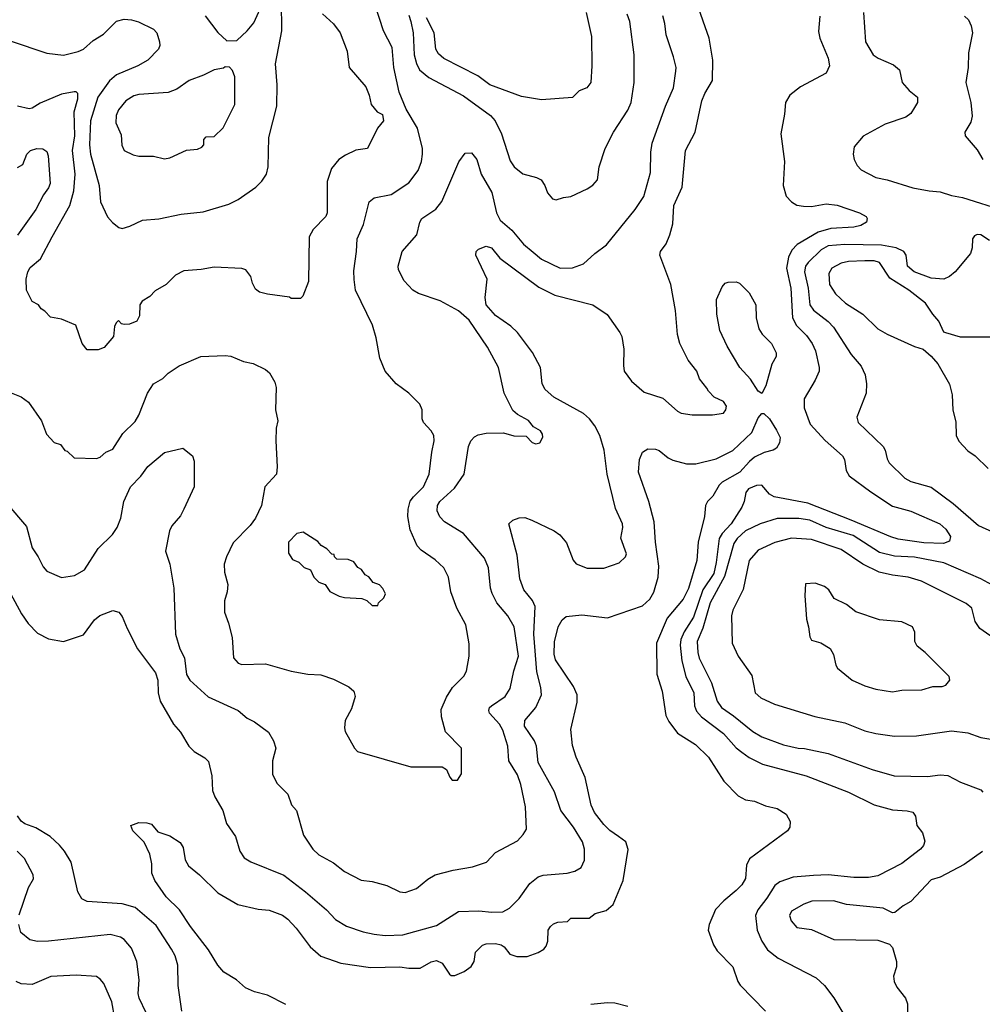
# Model space of a CAD drawing. Extents: x 997028 to 1115134, y 536408 to 618974.
# Tile 407 of 473: x 1073448 to 1078683, y 546872 to 552226. Entities that reach past the tile are written whole.
import ezdxf

# ---------------------------------------------------------------- set-up
doc = ezdxf.new("R2010")
doc.units = 0

msp = doc.modelspace()

# ---------------------------------------------------------------- linework, layer by layer
at = {"layer": '0CON10XD'}
for points in [[(1073326, 550225), (1073455, 550174.4), (1073495.4, 550145.4), (1073567.1, 550045), (1073592.5, 549972.5), (1073635, 549927.5), (1073670, 549915), (1073693.6, 549883.6), (1073705, 549880), (1073743, 549843), (1073865, 549840), (1073885, 549847.5), (1073916.4, 549873.6), (1073955, 549890), (1074009.2, 549975), (1074075, 550040.8), (1074096.5, 550075), (1074143.1, 550195), (1074175, 550246), (1074226.7, 550275), (1074255.7, 550304.3), (1074315, 550342.9), (1074432.5, 550395), (1074565, 550400), (1074595.7, 550395.7), (1074665, 550368), (1074716.6, 550356.6), (1074785, 550324), (1074806, 550305), (1074835.8, 550255), (1074842.5, 550225), (1074838.8, 550105), (1074850.8, 550045), (1074843.3, 550005), (1074840, 549935), (1074847.9, 549795), (1074843.6, 549755), (1074780.9, 549685), (1074762, 549585), (1074730, 549515), (1074701.9, 549475), (1074609.1, 549380.9), (1074572, 549305), (1074560, 549265), (1074562.3, 549222.3), (1074580, 549155), (1074576, 549115), (1074561.4, 549065), (1074561.4, 549005), (1074584.2, 548945), (1074603.8, 548866.2), (1074611.2, 548755), (1074635, 548727.5), (1074655, 548720), (1074785, 548722.5), (1074925, 548682.9), (1075015, 548666.9), (1075085, 548664.3), (1075155, 548640.6), (1075237.5, 548597.5), (1075265, 548574), (1075273.1, 548545), (1075251.7, 548478.3), (1075218.6, 548415), (1075214.3, 548375), (1075218.6, 548355), (1075268.8, 548265), (1075285, 548246.7), (1075575, 548163.8), (1075745, 548163.3), (1075768.3, 548148.3), (1075786.4, 548106.4), (1075800.7, 548090.7), (1075829.3, 548090.7), (1075850, 548125), (1075850, 548265), (1075763.9, 548353.9), (1075741.2, 548435), (1075740.8, 548475), (1075768.7, 548541.3), (1075802, 548595), (1075863, 548657), (1075877.3, 548682.7), (1075892.5, 548765), (1075892.7, 548832.7), (1075874.4, 548935), (1075825.4, 549025.4), (1075793.3, 549115), (1075780, 549195), (1075754, 549245), (1075708.3, 549288.3), (1075630.6, 549340.6), (1075609.4, 549365), (1075572.3, 549452.3), (1075559.1, 549525), (1075560.4, 549565), (1075572.3, 549607.7), (1075588.7, 549631.3), (1075644.5, 549685), (1075675.4, 549755), (1075688.5, 549875), (1075701.5, 549935), (1075700.6, 549965), (1075685, 549990.8), (1075644.3, 550035), (1075637.5, 550055), (1075637.1, 550105), (1075624, 550135), (1075565, 550194.3), (1075495, 550245.8), (1075435, 550313.8), (1075405.6, 550385), (1075386.5, 550495), (1075366.7, 550565), (1075274.4, 550755), (1075266.9, 550813.1), (1075265, 550860), (1075280.4, 550965), (1075282.9, 551035), (1075317.9, 551112.1), (1075347.9, 551235), (1075375, 551257.9), (1075468, 551275), (1075565, 551339.4), (1075615.6, 551405), (1075633.3, 551455), (1075639.4, 551495), (1075638.9, 551525), (1075610.5, 551635), (1075549.6, 551739.6), (1075511.3, 551831.3), (1075483.3, 551965), (1075474.2, 552075), (1075426.9, 552165), (1075380.6, 552305)], [(1073395, 552111.4), (1073595, 552042.9), (1073685, 552033.3), (1073765, 552052.7), (1073795, 552065.4), (1073847.8, 552112.2), (1073903.5, 552146.5), (1073975, 552217.5), (1074015, 552228.9), (1074055, 552224.4), (1074094.6, 552214.6), (1074176, 552175), (1074194, 552155), (1074207.5, 552105), (1074209.2, 552085), (1074202.5, 552065), (1074144, 552005), (1074090, 551975), (1073975, 551925.9), (1073936.6, 551893.4), (1073872, 551805), (1073832, 551675), (1073828.1, 551545), (1073832.7, 551495), (1073880.4, 551325), (1073887.5, 551235), (1073924.4, 551154.4), (1073952.7, 551122.7), (1073986.4, 551096.4), (1074005, 551091.2), (1074047.3, 551102.7), (1074116.2, 551136.2), (1074205, 551142.5), (1074325, 551168.9), (1074445, 551181.5), (1074585, 551221.9), (1074635, 551248.6), (1074732, 551315), (1074765, 551348), (1074789.4, 551385), (1074798.9, 551425), (1074803.3, 551585), (1074846.2, 551755), (1074847.8, 551872.2), (1074839.5, 551985), (1074873.8, 552165), (1074871.3, 552325)], [(1073457.1, 548995), (1073493, 548943), (1073545, 548890), (1073605, 548860), (1073685, 548844), (1073795, 548880), (1073855, 548962), (1073883.6, 548986.4), (1073955, 549014), (1073986.2, 549005), (1074005, 548980), (1074031.4, 548915), (1074088.6, 548805), (1074185.4, 548675), (1074198.2, 548635), (1074200.8, 548565), (1074210.9, 548520.9), (1074284.3, 548394.3), (1074321.7, 548351.7), (1074366.7, 548275), (1074395.9, 548245.9), (1074455, 548211.2), (1074475, 548192.5), (1074492.9, 548115), (1074495.7, 548035), (1074509.5, 547999.5), (1074552.5, 547925), (1074572, 547855), (1074621.9, 547785), (1074644.3, 547705), (1074669.1, 547669.1), (1074705, 547647.1), (1074885, 547573.5), (1075003, 547483), (1075115.5, 547385), (1075165, 547332.2), (1075225, 547297.5), (1075316, 547266), (1075375, 547253.1), (1075435, 547246.8), (1075531.1, 547248.9), (1075715, 547300.4), (1075835, 547376.5), (1075945, 547380.5), (1076015, 547372.2), (1076075, 547375.6), (1076112, 547395), (1076165, 547448), (1076221.9, 547528.1), (1076267.5, 547565), (1076295, 547573.8), (1076425.5, 547584.5), (1076467.5, 547595), (1076501.2, 547615), (1076520, 547655), (1076520, 547715), (1076509.5, 547755), (1076460, 547835), (1076391.2, 547925), (1076356.4, 548026.4), (1076267.4, 548187.4), (1076258.2, 548275), (1076248.2, 548305), (1076193.8, 548385), (1076195.6, 548415), (1076254.4, 548485), (1076285.5, 548555), (1076281.8, 548595), (1076259.6, 548679.6), (1076244.4, 548885), (1076250.7, 549035), (1076237.6, 549067.6), (1076189.5, 549125), (1076167.1, 549185), (1076153.9, 549313.9), (1076108.8, 549485), (1076130, 549505), (1076165, 549517.5), (1076195, 549518.1), (1076233.3, 549505), (1076355, 549446.2), (1076385, 549423.8), (1076421.2, 549381.2), (1076457.3, 549287.3), (1076475, 549266.2), (1076535, 549243.8), (1076625, 549243.8), (1076707.5, 549272.5), (1076742.5, 549305), (1076748.3, 549321.7), (1076716.4, 549406.4), (1076727.5, 549465), (1076725.8, 549485), (1076688.2, 549568.2), (1076642.5, 549755), (1076627.3, 549885), (1076602.9, 549965), (1076576.6, 550016.6), (1076546.1, 550056.1), (1076514.3, 550084.3), (1076353, 550173), (1076306.4, 550215), (1076290, 550245), (1076280.4, 550335), (1076236.9, 550416.9), (1076154.5, 550525), (1076118.7, 550558.7), (1076035, 550618.1), (1075985.4, 550675), (1075980, 550715), (1075990.8, 550815), (1075928, 550945), (1075931.2, 550965), (1075942.6, 550977.4), (1075984.4, 550994.4), (1076014.3, 550985), (1076058.5, 550928.5), (1076271.5, 550771.5), (1076358, 550728), (1076565, 550675.6), (1076642.2, 550622.2), (1076712.2, 550525), (1076722.4, 550502.4), (1076733.1, 550435), (1076730.9, 550345), (1076735.6, 550315), (1076775, 550260.8), (1076845, 550200), (1076945, 550168), (1077025, 550096.7), (1077045, 550086.7), (1077105, 550076.7), (1077215, 550076.7), (1077275, 550086.7), (1077288.8, 550105), (1077291.2, 550125), (1077275, 550150), (1077224.1, 550174.1), (1077193.3, 550205), (1077185, 550222.5), (1077145, 550273.3), (1077130, 550315), (1077084, 550374), (1077037.9, 550465), (1077025.5, 550514.5), (1077014.6, 550645), (1076990, 550785), (1076928.6, 550945), (1076932.9, 550965), (1076963.7, 551006.3), (1076984.6, 551055.4), (1077000, 551115), (1077005.7, 551215.7), (1077051.1, 551315), (1077069.3, 551515), (1077121.8, 551615), (1077158, 551785), (1077174.6, 551825), (1077215.6, 551895), (1077218.5, 552005), (1077198.1, 552125), (1077130, 552315)], [(1074457.3, 552247.3), (1074525, 552156.7), (1074575, 552110), (1074628.3, 552111.7), (1074684.4, 552165.6), (1074720.6, 552209.4), (1074773.1, 552325)], [(1075095, 552256.7), (1075155, 552203.3), (1075191.2, 552155), (1075228.8, 552055), (1075240, 551965), (1075330.5, 551860.5), (1075348.8, 551815), (1075360, 551765), (1075392.5, 551725), (1075420.7, 551710.7), (1075425.8, 551675), (1075393.9, 551636.1), (1075340, 551525), (1075275, 551516.7), (1075220.3, 551489.7), (1075184.1, 551465.9), (1075144.1, 551415.9), (1075120, 551345), (1075120, 551175), (1075112.5, 551155), (1075043.3, 551085), (1075021.2, 551045), (1075017.7, 550802.3), (1074988.3, 550721.7), (1074975, 550710), (1074925, 550710), (1074915, 550717.5), (1074796, 550734), (1074752.5, 550745), (1074730.5, 550760.5), (1074713, 550793), (1074705, 550830), (1074677.5, 550865), (1074655, 550873.3), (1074505, 550880), (1074435, 550867.5), (1074339.7, 550860.3), (1074295, 550835.8), (1074243.8, 550785), (1074185, 550752), (1074155, 550721.2), (1074113.8, 550695), (1074101.2, 550675), (1074098.8, 550615), (1074085, 550586.7), (1074045, 550570), (1074015, 550567.5), (1074001.7, 550571.7), (1073985, 550590), (1073971.7, 550578.3), (1073963, 550557), (1073957, 550503), (1073906.4, 550443.6), (1073875, 550430), (1073815, 550430), (1073786.7, 550465), (1073752.5, 550565), (1073675, 550596.7), (1073615, 550607.5), (1073585, 550640), (1073563.6, 550653.6), (1073550, 550675), (1073515, 550692.5), (1073484, 550755), (1073482, 550815), (1073491.2, 550855), (1073505, 550878.8), (1073561.2, 550925), (1073624.5, 551045.5), (1073720.4, 551215), (1073742.7, 551295), (1073748.8, 551385), (1073734.1, 551515), (1073746.9, 551595), (1073744.1, 551725), (1073764.4, 551795), (1073764, 551824), (1073755, 551833.3), (1073744, 551834), (1073675, 551820.9), (1073558.7, 551771.3), (1073515, 551744), (1073498.8, 551741.2), (1073435, 551756.2)], [(1075565, 552249.5), (1075575, 552215.8), (1075587.3, 552155), (1075593.3, 552035), (1075605, 551987.5), (1075622.9, 551952.9), (1075672.2, 551912.2), (1075861, 551811), (1076007.5, 551705), (1076033.1, 551675), (1076068.8, 551605), (1076115, 551457.5), (1076136.7, 551425), (1076185, 551388), (1076258.3, 551368.3), (1076284.3, 551354.3), (1076304.2, 551325), (1076318, 551285), (1076345, 551251.2), (1076365, 551246), (1076405, 551258), (1076445, 551264), (1076535, 551306.2), (1076565, 551326.7), (1076590, 551355), (1076600, 551425), (1076631.9, 551525), (1076676.9, 551615), (1076755, 551734), (1076773.3, 551775), (1076790, 551885), (1076789.5, 552035), (1076765.4, 552215.4), (1076752.5, 552255)], [(1076528.8, 552265), (1076557.1, 552135), (1076560, 551975), (1076553.3, 551885), (1076532.5, 551855), (1076491.2, 551838.8), (1076455, 551803.3), (1076285, 551790), (1076177.6, 551807.6), (1076005, 551871.5), (1075939.8, 551919.8), (1075754.7, 552014.7), (1075725, 552040.6), (1075710.9, 552065), (1075702.1, 552155), (1075661.1, 552235)], [(1078037.5, 552265), (1078048, 552105), (1078090, 552035), (1078116.6, 552016.6), (1078199.7, 551979.7), (1078233.6, 551953.6), (1078246.7, 551885), (1078285, 551841.2), (1078330, 551805), (1078331.2, 551775), (1078315, 551747.5), (1078293.8, 551715), (1078266.7, 551695), (1078155, 551657.8), (1078035, 551593.3), (1077986.1, 551533.9), (1077981.2, 551495), (1077986.2, 551465), (1078002.7, 551432.7), (1078025, 551408.8), (1078105, 551368), (1078165, 551355.8), (1078305, 551310.8), (1078395, 551294.3), (1078455, 551290), (1078515, 551270), (1078575, 551259.4), (1078805.5, 551185.5)], [(1075735, 550697.9), (1075617.2, 550737.2), (1075585.5, 550755.5), (1075538, 550805), (1075508, 550865), (1075506, 550885), (1075528, 550965), (1075608, 551055), (1075624, 551125), (1075634, 551145), (1075710.8, 551195), (1075743.7, 551236.3), (1075837, 551453), (1075870.7, 551499.3), (1075905, 551502.5), (1075934.5, 551465), (1075958.5, 551385), (1076015, 551285.8), (1076041.4, 551175), (1076060.4, 551135), (1076125, 551081.2), (1076187.8, 551005), (1076240.9, 550960.9), (1076285, 550923.3), (1076387.5, 550875), (1076454.3, 550875.7), (1076515, 550898), (1076576.2, 550955), (1076639.1, 551000.9), (1076795, 551194), (1076841.9, 551265), (1076878.5, 551395), (1076880.9, 551505), (1076888.5, 551555), (1076960, 551755), (1077003.3, 551855), (1077016.7, 551945), (1077017.5, 551965), (1077003.7, 552023.7), (1076963.3, 552143.3), (1076957.3, 552205), (1076946.1, 552246.1)], [(1077800, 552245), (1077792, 552162), (1077799.5, 552125), (1077845, 552016.7), (1077851.9, 551975), (1077834, 551935), (1077695, 551861.5), (1077635.6, 551815), (1077613.5, 551775), (1077608, 551712), (1077587.1, 551605), (1077607.7, 551455), (1077600.8, 551325), (1077617, 551267), (1077646, 551235), (1077675, 551217.1), (1077711.3, 551211.3), (1077755, 551210.5), (1077835, 551223.6), (1077893.2, 551216.8), (1078014.7, 551174.7), (1078051.2, 551155), (1078058, 551145), (1078054, 551125), (1078023.4, 551106.6), (1077985, 551098.2), (1077859.9, 551090.1), (1077790.5, 551069.5), (1077676.4, 551003.6), (1077648, 550972), (1077629.6, 550935), (1077618.5, 550875), (1077642.5, 550765), (1077650.4, 550605), (1077672.3, 550562.3), (1077728, 550508), (1077757.5, 550465), (1077776.4, 550425), (1077795.5, 550335), (1077795.4, 550314.6), (1077774.6, 550265.4), (1077714.3, 550164.3), (1077714.5, 550115), (1077746.8, 550026.8), (1077828.3, 549938.3), (1077923.6, 549855), (1077933.8, 549835), (1077942.1, 549775), (1077960, 549745), (1078077.7, 549657.7), (1078195, 549580.4), (1078295, 549552.9), (1078452.5, 549485), (1078485, 549455.6), (1078509.6, 549415), (1078505, 549391.1), (1078473.1, 549376.9), (1078365, 549381.9), (1078225, 549401.3), (1078185, 549413.1), (1077970.8, 549505), (1077735, 549596.6), (1077550.5, 549630.5), (1077525.8, 549645.8), (1077484.6, 549694.6), (1077455, 549693.8), (1077411.4, 549675), (1077396.9, 549655), (1077388.9, 549605), (1077375.4, 549575), (1077316.7, 549485), (1077268.1, 549431.9), (1077251.5, 549405), (1077235.9, 549274.1), (1077222.8, 549215), (1077163.6, 549126.4), (1077112.8, 548977.2), (1077062.6, 548897.4), (1077043.9, 548855), (1077040.2, 548825), (1077049.8, 548739.8), (1077070.5, 548655), (1077114, 548565), (1077117.8, 548495), (1077129.1, 548465), (1077156.9, 548435), (1077275, 548343.9), (1077345, 548266.9), (1077375, 548242.5), (1077415, 548213.9), (1077487.1, 548177.1), (1077726.2, 548115), (1077955.8, 548025.8), (1078095, 547957.3), (1078195, 547929.4), (1078275, 547924.2), (1078305, 547916), (1078320, 547895), (1078326.7, 547845), (1078358, 547805), (1078370.3, 547759.7), (1078362.9, 547735), (1078347.1, 547715), (1078245, 547637.8), (1078115, 547570.9), (1078065, 547561.5), (1077985, 547561.1), (1077845, 547575.9), (1077765, 547572.8), (1077655, 547562.7), (1077582.1, 547537.9), (1077555, 547518.5), (1077511.7, 547448.3), (1077461.8, 547385), (1077450, 547355), (1077459.2, 547275), (1077483.6, 547215), (1077515, 547168.1), (1077572.7, 547122.7), (1077780, 547015), (1077825.7, 546975), (1077876.2, 546906.2), (1077925.6, 546825)], [(1078586, 552245), (1078608.6, 552225), (1078623.1, 552193.1), (1078629.6, 552155), (1078607.5, 552045), (1078606, 551965), (1078594.6, 551885), (1078621.2, 551775), (1078628.7, 551701.3), (1078620.7, 551669.3), (1078588, 551615), (1078590, 551595), (1078655, 551518), (1078686, 551466)], [(1074235, 551470), (1074265, 551474.2), (1074355, 551516.7), (1074415, 551522.5), (1074438.3, 551531.7), (1074450, 551545), (1074450, 551575), (1074461.7, 551588.3), (1074505, 551590), (1074555, 551637.5), (1074618, 551765), (1074618, 551915), (1074605, 551950), (1074588.3, 551968.3), (1074565, 551970), (1074557, 551963), (1074505, 551953.8), (1074446.8, 551923.2), (1074370, 551895), (1074302.1, 551847.9), (1074255, 551829.2), (1074095, 551818.9), (1074068, 551812), (1074025, 551784), (1073984.3, 551735), (1073971.9, 551705), (1073970, 551665), (1073998.8, 551598.8), (1074003.9, 551543.9), (1074016.7, 551515), (1074065, 551491.2), (1074095, 551483.8), (1074175, 551483.8), (1074235, 551470)], [(1073435, 551422), (1073465, 551437.5), (1073486.2, 551495), (1073506.2, 551515), (1073540, 551525), (1073573, 551523), (1073595, 551508.8), (1073603.1, 551485), (1073613.6, 551335), (1073605, 551310.8), (1073576.5, 551273.5), (1073535, 551194.4), (1073435, 551053.3)], [(1078723.3, 551025), (1078675, 551056.2), (1078655, 551058), (1078640.3, 551049.7), (1078630.8, 551035), (1078627.5, 550985), (1078618.6, 550955), (1078535.4, 550854.6), (1078505, 550830), (1078474.5, 550815.5), (1078405, 550820.4), (1078311.9, 550855), (1078275.6, 550885), (1078268.9, 550945), (1078256.7, 550965), (1078215.2, 550985.2), (1078135, 551000.6), (1077935, 551003.2), (1077845, 550995.2), (1077806.5, 550975), (1077735.3, 550905), (1077721.9, 550885), (1077716.5, 550855), (1077735.9, 550765.9), (1077745.3, 550675), (1077766, 550646), (1077845.2, 550585.2), (1077874.2, 550554.2), (1077970.6, 550405), (1078025, 550342), (1078045.7, 550294.3), (1078053.1, 550245), (1078051.4, 550195), (1078000, 550065), (1078007.5, 550035), (1078144.3, 549904.3), (1078155.8, 549885), (1078165, 549837.5), (1078177, 549817), (1078262.1, 549732.1), (1078295, 549714.2), (1078405, 549684.4), (1078525, 549595.5), (1078662.9, 549475), (1078794.2, 549415)], [(1078745, 550500), (1078565, 550500), (1078485, 550522.5), (1078475, 550527.5), (1078447.3, 550587.3), (1078414.2, 550625), (1078374.4, 550685), (1078284.5, 550755), (1078180.6, 550820.6), (1078125, 550905.9), (1078095.3, 550914.7), (1078045, 550914.7), (1077955, 550910), (1077915, 550901.2), (1077864.2, 550875), (1077848.6, 550845), (1077851.9, 550785), (1077884.6, 550734.6), (1077940, 550685), (1078033.1, 550625), (1078115, 550544.5), (1078165.4, 550515.4), (1078315, 550448), (1078362.5, 550435), (1078405.7, 550395.7), (1078442, 550355), (1078504.4, 550244.4), (1078519.2, 550185), (1078522.3, 550102.3), (1078539.5, 550039.5), (1078542, 549965), (1078555, 549933.3), (1078605, 549881.2), (1078645, 549854), (1078715, 549786)], [(1077485, 550193.3), (1077465, 550206.2), (1077421.9, 550271.9), (1077364.4, 550335), (1077295, 550450), (1077255.8, 550535), (1077240, 550625), (1077238, 550705), (1077267.7, 550772.3), (1077285, 550792.5), (1077300.7, 550799.3), (1077345, 550800), (1077363.6, 550793.6), (1077415, 550741.2), (1077451.4, 550675), (1077452.9, 550605), (1077468, 550545), (1077486.7, 550515), (1077536.7, 550465), (1077562.5, 550415), (1077562.5, 550395), (1077537.9, 550352.1), (1077505.4, 550234.6), (1077485, 550193.3)], [(1073377.1, 549595), (1073485, 549470), (1073514.6, 549354.6), (1073548, 549305), (1073575, 549250), (1073595, 549226.2), (1073675, 549192.5), (1073745, 549204), (1073800, 549235), (1073875, 549350), (1073953.1, 549426.9), (1073978.6, 549465), (1073997.1, 549515), (1074014.5, 549605.5), (1074049.4, 549685), (1074107, 549743), (1074145, 549797.1), (1074235, 549872), (1074335, 549896), (1074386.7, 549855), (1074396.2, 549825), (1074396.2, 549685), (1074341.2, 549565), (1074322.3, 549527.7), (1074275.9, 549474.1), (1074262.7, 549447.3), (1074240, 549335), (1074264.2, 549265), (1074286.7, 549135), (1074294.4, 548885), (1074319.4, 548805), (1074344.4, 548755), (1074355.6, 548665), (1074372.5, 548635), (1074473.3, 548543.3), (1074635, 548469.4), (1074685, 548427.1), (1074725, 548408.6), (1074801.7, 548351.7), (1074828, 548305), (1074840, 548265), (1074822, 548195), (1074822.7, 548122.7), (1074846.7, 548075), (1074906.7, 548015), (1074926.7, 547956.7), (1074953.3, 547925), (1074991.7, 547791.7), (1075042.9, 547715), (1075075, 547684.2), (1075155, 547641.2), (1075215, 547593.8), (1075305, 547546.2), (1075365, 547538.8), (1075445, 547518.8), (1075515, 547484), (1075545, 547480), (1075605, 547502), (1075667, 547553), (1075706.7, 547575), (1075805, 547601.5), (1075911.2, 547618.8), (1075987.5, 547645), (1076035, 547698), (1076155, 547761.2), (1076186.7, 547795), (1076203.3, 547825), (1076198.6, 547945), (1076172.9, 548067.1), (1076155, 548120), (1076108.2, 548195), (1076102.9, 548275), (1076075, 548362), (1076056.7, 548395), (1076003.1, 548455), (1075999.1, 548469.1), (1076003.1, 548485), (1076013.1, 548495), (1076088.2, 548545), (1076115, 548588.8), (1076134.7, 548685.3), (1076161.2, 548765), (1076136.7, 548925), (1076103.1, 548985), (1076043.1, 549055), (1076017.5, 549105), (1076008.5, 549135), (1075997.3, 549245), (1075975, 549298), (1075862.1, 549432.1), (1075758, 549495), (1075732.3, 549522.3), (1075717.5, 549555), (1075719.5, 549585), (1075732.2, 549605), (1075811.7, 549678.3), (1075864.4, 549755), (1075888.1, 549905), (1075900.8, 549935), (1075922.1, 549957.9), (1075941.7, 549968.3), (1075985, 549977.5), (1076079.5, 549979.5), (1076135, 549963.3), (1076201.7, 549961.7), (1076235, 549927.5), (1076255, 549920), (1076277.5, 549925), (1076293.8, 549955), (1076291.7, 549971.7), (1076279.5, 549989.5), (1076241.7, 550011.7), (1076215, 550046.2), (1076155, 550078.8), (1076130.6, 550100.6), (1076082, 550195), (1076051.2, 550335), (1075992.5, 550445), (1075891.7, 550591.7), (1075835, 550642.3), (1075735, 550697.9)], [(1074895, 546871.2), (1074795, 546922), (1074725, 546939.2), (1074675, 546962), (1074626.7, 547005), (1074557.3, 547047.3), (1074525, 547083.8), (1074475, 547168), (1074376.9, 547295), (1074316.1, 547386.1), (1074245, 547455.8), (1074182, 547545), (1074166.2, 547585), (1074166.2, 547635), (1074155, 547687.5), (1074124.1, 547754.1), (1074063.3, 547815), (1074052.5, 547845), (1074095, 547860), (1074139.5, 547859.5), (1074165, 547851.2), (1074199.3, 547809.3), (1074265, 547788), (1074321.2, 547751.2), (1074336, 547725), (1074347.7, 547657.7), (1074366, 547625), (1074425, 547576), (1074525, 547478), (1074634.4, 547414.4), (1074745, 547390), (1074805, 547384.3), (1074877.4, 547357.4), (1074905.4, 547335.4), (1074950.8, 547285), (1075027.1, 547185), (1075085, 547133.1), (1075195, 547095.7), (1075355, 547072.2), (1075515.8, 547075.8), (1075565, 547067.5), (1075625, 547067.5), (1075685, 547102), (1075715, 547110.8), (1075745, 547096), (1075785, 547036.2), (1075795, 547028.8), (1075815, 547028), (1075865, 547050.8), (1075902.7, 547077.3), (1075920, 547105), (1075926.7, 547155), (1075965, 547194), (1075985, 547201.1), (1076035, 547203.3), (1076066.7, 547195), (1076082, 547185), (1076114.2, 547144.2), (1076151.5, 547131.5), (1076208, 547132), (1076267.2, 547152.8), (1076297.9, 547172.1), (1076311.2, 547188.8), (1076320, 547215), (1076322, 547275), (1076334, 547295), (1076351.3, 547308.7), (1076375, 547318), (1076427.5, 547322.5), (1076445, 547340), (1076545, 547340), (1076577.5, 547365), (1076638.3, 547381.7), (1076675.4, 547414.6), (1076730, 547545), (1076756.8, 547713.2), (1076744.3, 547755), (1076704.1, 547784.1), (1076657.1, 547817.1), (1076625, 547850), (1076574.5, 547915), (1076555.5, 547955), (1076523.3, 548105), (1076474.4, 548215), (1076455, 548280), (1076445.9, 548365.9), (1076478.9, 548515), (1076479.4, 548555), (1076459.2, 548599.2), (1076361.8, 548745), (1076355.5, 548775), (1076357.2, 548842.8), (1076375.7, 548925), (1076398.3, 548961.7), (1076419.7, 548980.3), (1076505, 548990.5), (1076645, 548972.5), (1076835, 549039.1), (1076875.2, 549074.8), (1076896.3, 549113.7), (1076920.9, 549195), (1076924.6, 549255), (1076905.3, 549385.3), (1076899.3, 549495), (1076869.6, 549605), (1076812.5, 549765), (1076819.4, 549835), (1076835.7, 549874.3), (1076865, 549892), (1076905, 549890.6), (1076925, 549883.3), (1076974, 549844), (1077000.9, 549830.9), (1077075, 549811.5), (1077125, 549811.5), (1077235, 549837.8), (1077326.9, 549883.1), (1077429.2, 549980.8), (1077465, 550060), (1077485, 550084), (1077495, 550084), (1077526, 550055), (1077563.5, 549993.5), (1077584.2, 549954.2), (1077580.8, 549925), (1077564.2, 549895.8), (1077545.7, 549884.3), (1077496.8, 549873.2), (1077445, 549847.1), (1077416.2, 549823.8), (1077365, 549765.6), (1077268.3, 549711.7), (1077251.4, 549695), (1077218, 549635), (1077188, 549605), (1077177.5, 549585), (1077172.9, 549525), (1077137.8, 549385), (1077130, 549285), (1077085, 549132), (1077055.5, 549075), (1076968.9, 548971.1), (1076910.9, 548835), (1076913.2, 548666.8), (1076941.2, 548575), (1076962.1, 548442.1), (1076979.1, 548409.1), (1077026.2, 548346.2), (1077124.2, 548285), (1077195, 548215.7), (1077278, 548085), (1077355, 548006), (1077395, 547984), (1077445, 547976), (1077505, 547950.8), (1077566.8, 547936.8), (1077616.7, 547905), (1077638.8, 547865), (1077636, 547835), (1077623.8, 547815), (1077418, 547662), (1077401.3, 547628.7), (1077394.5, 547555.5), (1077375, 547522), (1077345, 547490), (1077276.7, 547435), (1077232.5, 547387.5), (1077197.5, 547305), (1077192.5, 547275), (1077221.2, 547195), (1077242, 547162), (1077326.7, 547075), (1077352.9, 546995), (1077365.5, 546975.5), (1077505, 546833.8)], [(1078755, 549142.5), (1078675.9, 549185.9), (1078475, 549272.8), (1078315, 549302.5), (1078205, 549309.5), (1078125, 549328.6), (1077981, 549421), (1077835, 549464), (1077745, 549503.5), (1077685, 549514.3), (1077566.8, 549513.2), (1077475.7, 549484.3), (1077395, 549446), (1077350.3, 549405), (1077332.4, 549377.6), (1077281.4, 549198.6), (1077203.3, 549055), (1077163, 548917), (1077132.1, 548845), (1077136, 548785), (1077143.9, 548753.9), (1077210.2, 548620.2), (1077240.4, 548520.4), (1077265, 548485.5), (1077330.5, 548440.5), (1077435, 548355.5), (1077485, 548326.2), (1077602.3, 548282.3), (1077682.5, 548265), (1077716.4, 548263.6), (1077845, 548236.4), (1078085, 548149.5), (1078203.6, 548113.6), (1078385, 548111.1), (1078455, 548120), (1078495.5, 548115.5), (1078565, 548079.4), (1078675, 548037.5), (1078687.1, 548025)], [(1075395, 549040), (1075400, 549055), (1075428.3, 549081.7), (1075437, 549103), (1075423.6, 549133.6), (1075405, 549152.5), (1075370, 549165), (1075346.4, 549196.4), (1075327, 549207), (1075306.4, 549236.4), (1075287, 549247), (1075265, 549277.5), (1075235, 549290), (1075171.7, 549291.7), (1075160, 549305), (1075158.3, 549318.3), (1075145, 549320), (1075118.3, 549348.3), (1075087, 549367), (1075069.3, 549389.3), (1074989.3, 549439.3), (1074955, 549432.5), (1074910, 549385), (1074910, 549325), (1074930.7, 549290.7), (1074966.1, 549276.1), (1074995, 549247.5), (1075030, 549235), (1075047.5, 549195), (1075075, 549167.5), (1075110, 549155), (1075135, 549116.7), (1075185, 549091.2), (1075215, 549083.8), (1075309.3, 549079.3), (1075335, 549067.5), (1075365, 549040), (1075395, 549040)], [(1078784.2, 548835), (1078670, 548915), (1078645, 548952.5), (1078627.1, 549025), (1078595, 549051.1), (1078352.6, 549172.6), (1078280, 549195), (1078195, 549205.3), (1078122.4, 549222.4), (1078034.1, 549265.9), (1077915, 549345.4), (1077755, 549398.6), (1077645, 549406), (1077555, 549383.3), (1077465, 549340.4), (1077415.5, 549285), (1077383.1, 549126.9), (1077325.6, 549015), (1077320, 548985), (1077322.9, 548835), (1077355.8, 548765.8), (1077429.1, 548659.1), (1077447.5, 548565), (1077478, 548538), (1077553.1, 548503.1), (1077773, 548437), (1077935, 548401.8), (1078045, 548359.5), (1078105, 548343.5), (1078205, 548330.5), (1078325, 548331.8), (1078515, 548359.5), (1078605, 548347.8), (1078675, 548323.1), (1078775, 548306.9)], [(1078195, 548571.2), (1078215, 548573.8), (1078245, 548580), (1078355, 548582), (1078415, 548600), (1078465, 548600), (1078485, 548607.5), (1078506.7, 548635), (1078502.5, 548655), (1078372.5, 548785), (1078329.5, 548819.5), (1078316.7, 548845), (1078316.1, 548896.1), (1078303.9, 548923.9), (1078245, 548951.2), (1078125, 548963.3), (1077995, 549006.7), (1077945, 549046.2), (1077878.3, 549078.3), (1077848.8, 549125), (1077825, 549143.8), (1077775, 549162.5), (1077721.7, 549158.3), (1077717.5, 549095), (1077726.4, 548966.4), (1077738.8, 548925), (1077745, 548870), (1077755, 548852.5), (1077805, 548836.7), (1077855.7, 548805.7), (1077874.4, 548774.4), (1077885.8, 548715.8), (1077895, 548700), (1077975, 548633.8), (1078045, 548603.8), (1078105, 548586.2), (1078195, 548571.2)], [(1073397.5, 549105), (1073457.1, 548995)], [(1074329.4, 546835), (1074310, 546975), (1074308.5, 547085), (1074292.5, 547135), (1074272.6, 547172.6), (1074189.6, 547299.6), (1074075, 547397.5), (1074005, 547418.5), (1073815, 547431.1), (1073785.8, 547445), (1073763.8, 547483.8), (1073728.1, 547645), (1073690.6, 547705), (1073665, 547738.1), (1073614.1, 547784.1), (1073535, 547832.3), (1073475, 547853.6), (1073455, 547866.9), (1073435, 547897.5)], [(1073445, 547357.5), (1073495, 547506.2), (1073521.9, 547555), (1073520.6, 547575), (1073474.5, 547664.5), (1073434, 547705)], [(1078685, 547702), (1078585, 547632), (1078455, 547564), (1078405, 547548), (1078295, 547431.2), (1078252.5, 547407.5), (1078208.3, 547371.7), (1078195, 547370), (1078145, 547394), (1077945, 547414.2), (1077874.4, 547434.4), (1077757, 547433), (1077713.2, 547416.8), (1077645, 547378), (1077634.2, 547355), (1077644, 547325), (1077675, 547290), (1077755, 547278.8), (1077875, 547224), (1078115, 547220), (1078178.3, 547198.3), (1078195, 547180), (1078215.8, 547104.2), (1078215.8, 547075), (1078200, 547025), (1078204, 546995), (1078218, 546965), (1078266.2, 546905), (1078276.2, 546875), (1078276.7, 546825)], [(1074135.4, 546825.4), (1074097.5, 546905), (1074091.1, 546931.1), (1074097.5, 547005), (1074085.6, 547105), (1074055, 547178), (1074015, 547224.3), (1073995, 547237.8), (1073939.1, 547250.9), (1073605, 547214.4), (1073545, 547213.1), (1073502.6, 547222.6), (1073453.1, 547263.1), (1073442.5, 547305)], [(1073965.4, 546795), (1073949.2, 546885), (1073905, 546984.2), (1073885, 547009.2), (1073865, 547022.5), (1073755, 547029.5), (1073616.2, 547023.8), (1073515, 546979.1), (1073455, 546983.1), (1073428.6, 546995)], [(1076755, 546860), (1076685, 546878.5), (1076645, 546880), (1076555, 546870)]]:
    msp.add_lwpolyline(points, dxfattribs=at)

doc.saveas('drawing.dxf')
